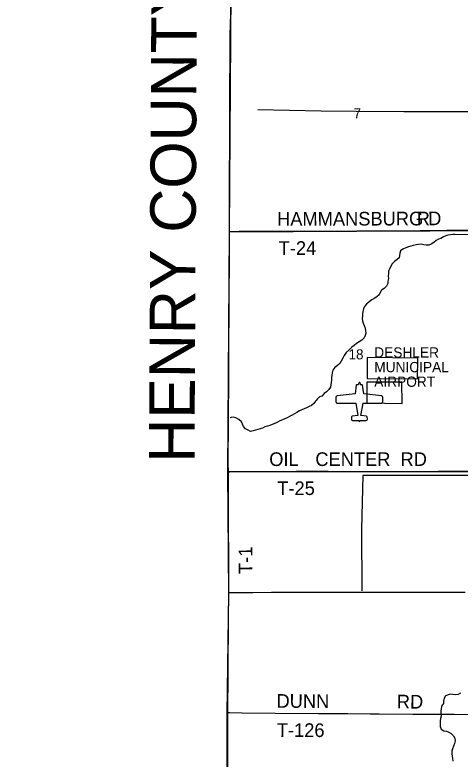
# Model space of a CAD drawing. Extents: x 1443599 to 1910620, y 1028088 to 1361369.
# Drawn here: x 1583441 to 1593218, y 1166514 to 1182861 of the extents above; entities that cross this region are included whole.
import ezdxf

# ---------------------------------------------------------------- set-up
doc = ezdxf.new("R2010")
doc.units = 0
for name, color, linetype in [('GM_X_Adjacent_County', 7, 'Continuous'), ('GM_X_Adjacent_County_Text', 7, 'Continuous'), ('GM_X_Airport_Class_3', 7, 'Continuous'), ('GM_X_Airport_Location_Class_3', 7, 'Continuous'), ('GM_X_Airport_Text_Class_3', 7, 'Continuous'), ('GM_X_County', 7, 'Continuous'), ('GM_X_Minor_Lake', 7, 'Continuous'), ('GM_X_Minor_River', 7, 'Continuous'), ('GM_X_Section', 7, 'Continuous'), ('GM_X_Section_Text', 7, 'Continuous'), ('GM_X_State_Route', 7, 'Continuous'), ('GM_X_Township', 7, 'Continuous'), ('GM_X_Township_Road', 7, 'Continuous'), ('GM_X_Township_Road_Text', 7, 'Continuous')]:
    doc.layers.add(name, color=color, linetype=linetype)

msp = doc.modelspace()

# ---------------------------------------------------------------- linework, layer by layer
at = {"layer": 'GM_X_Adjacent_County'}
msp.add_lwpolyline([(1583178, 1156929), (1584015, 1156925), (1585295, 1156918), (1586001, 1156915), (1586904, 1156909), (1587380, 1156905), (1587889, 1156900), (1588075, 1156898), (1588073, 1157105), (1588101, 1162170), (1588095, 1164852), (1588100, 1167517), (1588143, 1170151), (1588117, 1172813), (1588152, 1178106), (1588186, 1183430), (1588234, 1188703), (1588256, 1194003)], dxfattribs=at)
at = {"layer": 'GM_X_Airport_Class_3'}
for points in [[(1591006, 1174788), (1590999, 1174784), (1590991, 1174772), (1590985, 1174754), (1590981, 1174736), (1590954, 1174736), (1590944, 1174733), (1590939, 1174725), (1590912, 1174540), (1590520, 1174490), (1590503, 1174483), (1590497, 1174476), (1590491, 1174458), (1590491, 1174367), (1590497, 1174347), (1590514, 1174335), (1590927, 1174332), (1590975, 1174058), (1590853, 1174044), (1590847, 1174043), (1590836, 1174033), (1590832, 1174027), (1590831, 1173977), (1590832, 1173969), (1590841, 1173956), (1590856, 1173952), (1590994, 1173951), (1591006, 1173919)], [(1591006, 1173919), (1591019, 1173951), (1591157, 1173952), (1591171, 1173956), (1591180, 1173969), (1591182, 1173977), (1591180, 1174027), (1591177, 1174033), (1591166, 1174043), (1591159, 1174044), (1591038, 1174058), (1591086, 1174332), (1591499, 1174335), (1591515, 1174347), (1591522, 1174367), (1591521, 1174458), (1591516, 1174476), (1591510, 1174483), (1591493, 1174490), (1591101, 1174540), (1591074, 1174725), (1591069, 1174733), (1591059, 1174736), (1591032, 1174736), (1591028, 1174754), (1591022, 1174772), (1591014, 1174784), (1591006, 1174788)]]:
    msp.add_lwpolyline(points, dxfattribs=at)
at = {"layer": 'GM_X_Airport_Location_Class_3'}
msp.add_line((1591006, 1174377), (1591006, 1174377), dxfattribs=at)
at = {"layer": 'GM_X_County'}
msp.add_lwpolyline([(1588095, 1164852), (1588100, 1167517), (1588143, 1170151), (1588117, 1172813), (1588152, 1178106), (1588186, 1183430), (1588234, 1188703), (1588256, 1194003)], dxfattribs=at)
at = {"layer": 'GM_X_Minor_Lake'}
for p, q in [((1591177, 1175337), (1591177, 1174872)), ((1591938, 1174797), (1591167, 1174796))]:
    msp.add_line(p, q, dxfattribs=at)
for points in [[(1591177, 1174872), (1592282, 1174870), (1592289, 1175321), (1591177, 1175337)], [(1591167, 1174796), (1591168, 1174341), (1591943, 1174324), (1591938, 1174797)]]:
    msp.add_lwpolyline(points, dxfattribs=at)
at = {"layer": 'GM_X_Minor_River'}
msp.add_line((1594764, 1178015), (1593110, 1178034), dxfattribs=at)
for points in [[(1593682, 1183347), (1593678, 1180733), (1591984, 1180730), (1590935, 1180737), (1590167, 1180746)], [(1590167, 1180746), (1588775, 1180773)], [(1593110, 1178034), (1593056, 1178037), (1593007, 1178032), (1592952, 1178020), (1592902, 1178004), (1592850, 1177986), (1592793, 1177952), (1592741, 1177935), (1592689, 1177903), (1592639, 1177863), (1592584, 1177828), (1592530, 1177800), (1592474, 1177800), (1592418, 1177813), (1592362, 1177823), (1592308, 1177819), (1592250, 1177808), (1592190, 1177796), (1592135, 1177780), (1592083, 1177763), (1592027, 1177745), (1591957, 1177714), (1591907, 1177680), (1591898, 1177628), (1591888, 1177576), (1591883, 1177522), (1591833, 1177488), (1591777, 1177446), (1591726, 1177394), (1591698, 1177340), (1591674, 1177288), (1591647, 1177231), (1591645, 1177176), (1591640, 1177126), (1591648, 1177068), (1591634, 1177012), (1591633, 1176960), (1591599, 1176904), (1591548, 1176852), (1591490, 1176817), (1591462, 1176763), (1591441, 1176711), (1591387, 1176669), (1591333, 1176631), (1591278, 1176602), (1591218, 1176558), (1591166, 1176508), (1591115, 1176456), (1591097, 1176402), (1591080, 1176346), (1591074, 1176296), (1591076, 1176242), (1591071, 1176192), (1591077, 1176140), (1591091, 1176088), (1591112, 1176037), (1591132, 1175981), (1591137, 1175927), (1591145, 1175871), (1591135, 1175819), (1591110, 1175765), (1591058, 1175713), (1591004, 1175681), (1590943, 1175644), (1590889, 1175602), (1590839, 1175564), (1590792, 1175510), (1590714, 1175443), (1590671, 1175377), (1590643, 1175317), (1590608, 1175257), (1590574, 1175205), (1590523, 1175163), (1590469, 1175114), (1590425, 1175060), (1590408, 1175000), (1590402, 1174950), (1590393, 1174894), (1590391, 1174838), (1590387, 1174788), (1590380, 1174733), (1590374, 1174683), (1590332, 1174630), (1590285, 1174578), (1590235, 1174544), (1590182, 1174488), (1590132, 1174468), (1590082, 1174421), (1590054, 1174391)], [(1590054, 1174391), (1590042, 1174375), (1590004, 1174324), (1589954, 1174283), (1589903, 1174256), (1589845, 1174228), (1589793, 1174208), (1589741, 1174185), (1589691, 1174163), (1589630, 1174129), (1589578, 1174098), (1589528, 1174070), (1589471, 1174036), (1589419, 1174012), (1589369, 1173991), (1589317, 1173965), (1589261, 1173943), (1589206, 1173916), (1589150, 1173886), (1589092, 1173864), (1589040, 1173845), (1588985, 1173827), (1588929, 1173811), (1588879, 1173786), (1588829, 1173768), (1588775, 1173754), (1588723, 1173742), (1588672, 1173721), (1588618, 1173713), (1588564, 1173738), (1588503, 1173768), (1588463, 1173822), (1588443, 1173873), (1588414, 1173923), (1588356, 1173971), (1588296, 1174012), (1588244, 1174022), (1588194, 1174017), (1588166, 1174007)], [(1594725, 1172732), (1593668, 1172745), (1591858, 1172743), (1591079, 1172740), (1591055, 1171562), (1591059, 1170211)], [(1593228, 1167964), (1593177, 1167934), (1593121, 1167926), (1593061, 1167931), (1592999, 1167937), (1592899, 1167902), (1592866, 1167850), (1592856, 1167788), (1592854, 1167736), (1592813, 1167676), (1592805, 1167620), (1592796, 1167568), (1592792, 1167516), (1592802, 1167459), (1592789, 1167407), (1592779, 1167355), (1592780, 1167279), (1592780, 1167227), (1592799, 1167173), (1592863, 1167132), (1592917, 1167130), (1592971, 1167108), (1593023, 1167073), (1593075, 1167027), (1593102, 1166974), (1593110, 1166914), (1593095, 1166858), (1593071, 1166800), (1593051, 1166738), (1593036, 1166686), (1593034, 1166630), (1593043, 1166578), (1593053, 1166528), (1593061, 1166470)]]:
    msp.add_lwpolyline(points, dxfattribs=at)
at = {"layer": 'GM_X_Section'}
for points in [[(1588195, 1183440), (1593757, 1183421), (1593741, 1178124), (1588153, 1178093), (1588194, 1183394)], [(1588153, 1178093), (1593741, 1178124), (1593736, 1172825), (1588128, 1172822), (1588153, 1178075)]]:
    msp.add_lwpolyline(points, close=True, dxfattribs=at)
at = {"layer": 'GM_X_State_Route'}
msp.add_lwpolyline([(1588139, 1170173), (1588175, 1170173), (1588423, 1170175), (1588669, 1170176), (1589080, 1170178), (1589506, 1170179), (1589835, 1170179), (1590114, 1170179), (1590360, 1170179), (1590836, 1170179), (1591377, 1170180), (1591853, 1170179), (1592148, 1170180), (1592329, 1170181), (1592641, 1170182), (1592887, 1170182), (1593051, 1170183), (1593330, 1170182)], dxfattribs=at)
at = {"layer": 'GM_X_Township'}
msp.add_lwpolyline([(1588095, 1164852), (1588100, 1167517), (1588143, 1170151), (1588117, 1172813), (1588152, 1178106), (1588186, 1183430), (1588234, 1188703), (1593706, 1188658), (1598949, 1188592), (1599097, 1188589), (1604278, 1188533), (1609578, 1188508), (1614887, 1188433), (1617864, 1188439), (1620237, 1188424), (1620230, 1185626), (1620213, 1183050), (1620194, 1180346), (1620177, 1177790), (1620123, 1172454), (1620109, 1167154), (1620106, 1164621)], dxfattribs=at)
at = {"layer": 'GM_X_Township_Road'}
for points in [[(1588152, 1178105), (1588152, 1178326), (1588153, 1178728), (1588154, 1178917), (1588155, 1179163), (1588157, 1179492), (1588159, 1179836), (1588160, 1180074), (1588162, 1180246), (1588161, 1180345), (1588160, 1180402), (1588159, 1180542), (1588160, 1180780), (1588162, 1181075), (1588164, 1181395), (1588166, 1181781), (1588169, 1182084), (1588172, 1182421), (1588180, 1182839), (1588186, 1183176), (1588190, 1183381), (1588190, 1183402)], [(1588130, 1172827), (1588129, 1172878), (1588128, 1172960), (1588128, 1173215), (1588128, 1173428), (1588130, 1173690), (1588130, 1173961), (1588130, 1174060), (1588135, 1174257), (1588138, 1174601), (1588138, 1174864), (1588141, 1175553), (1588143, 1175791), (1588144, 1176168), (1588146, 1176611), (1588148, 1176849), (1588151, 1177301), (1588152, 1177498), (1588152, 1177719), (1588152, 1177933), (1588152, 1178080), (1588152, 1178083)], [(1588152, 1178105), (1588186, 1178105), (1588366, 1178107), (1588809, 1178108), (1589088, 1178109), (1589384, 1178110), (1589663, 1178111), (1590007, 1178110), (1590549, 1178112), (1590811, 1178112), (1591878, 1178117), (1592551, 1178121), (1592715, 1178124), (1592928, 1178131), (1593174, 1178133), (1593421, 1178134), (1593618, 1178136), (1593745, 1178137)], [(1588152, 1178083), (1588152, 1178105)], [(1588130, 1172827), (1588159, 1172827), (1588258, 1172828), (1588373, 1172828), (1588553, 1172830), (1589127, 1172834), (1589373, 1172833), (1589618, 1172835), (1590127, 1172835), (1590323, 1172835), (1590454, 1172834), (1590668, 1172836), (1591307, 1172834), (1591651, 1172834), (1592192, 1172834), (1592733, 1172836), (1593389, 1172836), (1593700, 1172833), (1593754, 1172833)], [(1588131, 1172802), (1588130, 1172827)], [(1588139, 1170173), (1588140, 1170244), (1588137, 1170466), (1588138, 1170687), (1588136, 1171057), (1588130, 1171508), (1588132, 1171844), (1588131, 1172107), (1588133, 1172517), (1588133, 1172689), (1588131, 1172802)], [(1588118, 1167535), (1588119, 1167849), (1588122, 1168087), (1588124, 1168292), (1588125, 1168448), (1588125, 1168596), (1588128, 1168760), (1588128, 1168932), (1588130, 1169129), (1588131, 1169359), (1588133, 1169654), (1588134, 1169785), (1588135, 1169859), (1588136, 1169892), (1588137, 1169966), (1588139, 1170146), (1588139, 1170173)], [(1588118, 1167504), (1588118, 1167535)], [(1588118, 1167535), (1588156, 1167534), (1588435, 1167529), (1589158, 1167523), (1590111, 1167519), (1590752, 1167515), (1591245, 1167510), (1591442, 1167509), (1592182, 1167504), (1592510, 1167502), (1592691, 1167501), (1592839, 1167500), (1593086, 1167498), (1593595, 1167497), (1593661, 1167497), (1593678, 1167497)], [(1588110, 1164866), (1588112, 1165190), (1588114, 1165469), (1588114, 1165650), (1588116, 1165945), (1588117, 1166265), (1588118, 1166462), (1588118, 1166831), (1588118, 1167496), (1588118, 1167504)]]:
    msp.add_lwpolyline(points, dxfattribs=at)

# ---------------------------------------------------------------- texts
at = {"layer": 'GM_X_Adjacent_County_Text'}
msp.add_text('HENRY COUNTY', height=1000, rotation=89.7009, dxfattribs=at).set_placement((1587385, 1173022))
at = {"layer": 'GM_X_Airport_Text_Class_3'}
for s, p in [('DESHLER', (1591333, 1175333)), ('MUNICIPAL', (1591333, 1175012)), ('AIRPORT', (1591333, 1174691))]:
    msp.add_text(s, height=225, rotation=0, dxfattribs=at).set_placement(p)
at = {"layer": 'GM_X_Section_Text'}
for s, p in [('7', (1590880, 1180590)), ('18', (1590768, 1175294))]:
    msp.add_text(s, height=221, rotation=0, dxfattribs=at).set_placement(p)
at = {"layer": 'GM_X_Township_Road_Text'}
for s, rotation, p in [('HAMMANSBURG', 0.1715, (1589199, 1178228)), ('R', 0.2264, (1592266, 1178237)), ('D', 1.5787, (1592520, 1178238)), ('T-24', 0, (1589234, 1177589)), ('OIL', 0, (1589027, 1172952)), ('CENTER', 0, (1590039, 1172952)), ('RD', 0, (1591909, 1172952)), ('T-25', 0, (1589203, 1172314)), ('T-1', 90.479, (1588659, 1170582)), ('DUNN', 359.7624, (1589186, 1167642)), ('RD', 359.5064, (1591827, 1167628)), ('T-126', 359.7193, (1589192, 1167003))]:
    msp.add_text(s, height=300, rotation=rotation, dxfattribs=at).set_placement(p)

doc.saveas('drawing.dxf')
